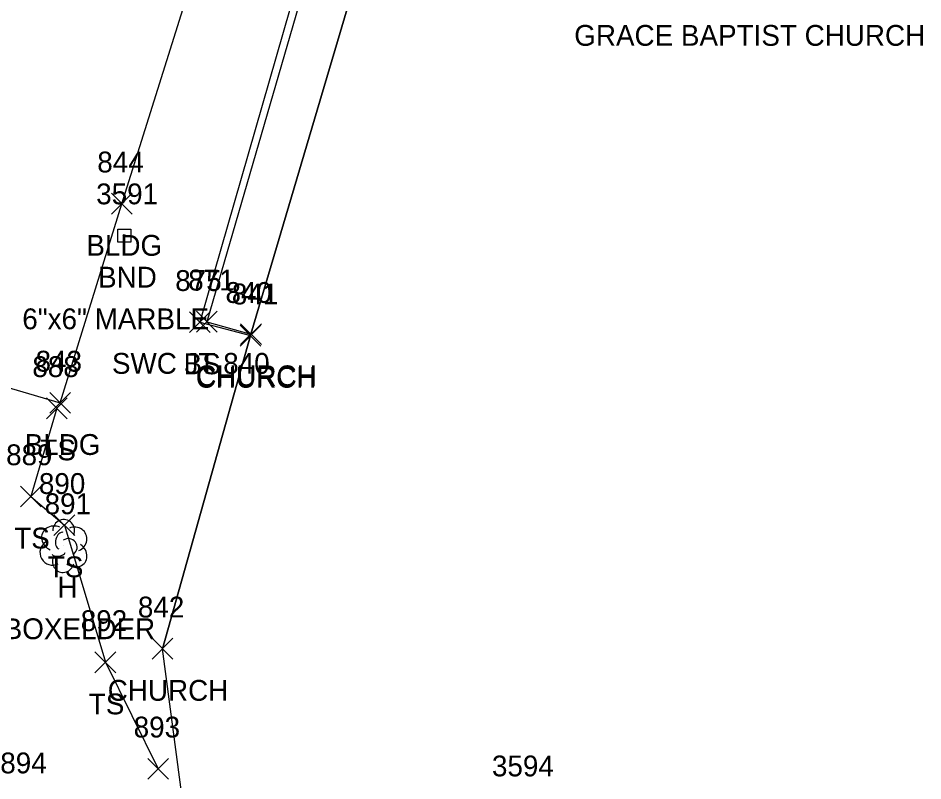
# Model space of a CAD drawing. Extents: x 1462668 to 1465147, y 550359 to 557351.
# Drawn here: x 1464854.5 to 1464941.5, y 552257.6 to 552330.8 of the extents above; entities that cross this region are included whole.
import ezdxf

# ---------------------------------------------------------------- set-up
doc = ezdxf.new("R2010")
doc.units = 0
for name, color, linetype in [('L_A', 7, 'Continuous'), ('L_C', 7, 'Continuous'), ('L_I', 7, 'Continuous'), ('L_TIC', 7, 'Continuous'), ('LBC', 7, 'Continuous'), ('LELB', 7, 'Continuous'), ('Level 18', 7, 'Continuous'), ('Level 6', 7, 'Continuous'), ('LTD', 7, 'Continuous'), ('M_A', 7, 'Continuous'), ('M_C', 7, 'Continuous'), ('M_I', 7, 'Continuous'), ('R_A', 7, 'Continuous'), ('R_I', 7, 'Continuous'), ('R_TIC', 7, 'Continuous'), ('RSW', 7, 'Continuous')]:
    doc.layers.add(name, color=color, linetype=linetype)

msp = doc.modelspace()

# ---------------------------------------------------------------- linework, layer by layer
at = {"layer": 'L_TIC'}
for points in [[(1464863.521, 552312.008), (1464865.521, 552314.008)], [(1464865.521, 552312.008), (1464863.521, 552314.008)], [(1464871.016, 552300.627), (1464873.016, 552302.627)], [(1464873.016, 552300.627), (1464871.016, 552302.627)], [(1464875.885, 552299.337), (1464877.885, 552301.337)], [(1464877.885, 552299.337), (1464875.885, 552301.337)], [(1464875.929, 552299.477), (1464877.929, 552301.477)], [(1464877.929, 552299.477), (1464875.929, 552301.477)], [(1464857.28, 552292.361), (1464859.28, 552294.361)], [(1464859.28, 552292.361), (1464857.28, 552294.361)], [(1464857.592, 552292.881), (1464859.592, 552294.881)], [(1464859.592, 552292.881), (1464857.592, 552294.881)], [(1464854.768, 552283.893), (1464856.768, 552285.893)], [(1464856.768, 552283.893), (1464854.768, 552285.893)], [(1464857.996, 552281.133), (1464859.996, 552283.133)], [(1464859.996, 552281.133), (1464857.996, 552283.133)], [(1464867.424, 552269.27), (1464869.424, 552271.27)], [(1464869.424, 552269.27), (1464867.424, 552271.27)], [(1464861.935, 552267.966), (1464863.935, 552269.966)], [(1464863.935, 552267.966), (1464861.935, 552269.966)], [(1464867.018, 552257.743), (1464869.018, 552259.743)], [(1464869.018, 552257.743), (1464867.018, 552259.743)]]:
    msp.add_lwpolyline(points, dxfattribs=at)
at = {"layer": 'LBC'}
for points in [[(1464858.592, 552293.881), (1464864.521, 552313.008), (1464876.801, 552352.085), (1464879.281, 552360.18)], [(1464889.94, 552345.062), (1464889.561, 552343.711), (1464889.562, 552343.531), (1464888.421, 552339.409), (1464888.388, 552339.206), (1464876.929, 552300.477), (1464876.885, 552300.337), (1464868.424, 552270.27)], [(1464843.981, 552298.179), (1464858.592, 552293.881)]]:
    msp.add_lwpolyline(points, dxfattribs=at)
at = {"layer": 'LELB'}
for points in [[(1464888.939, 552362.019), (1464886.766, 552353.552), (1464883.324, 552340.936), (1464872.016, 552301.627)], [(1464872.016, 552301.627), (1464876.885, 552300.337)], [(1464858.28, 552293.361), (1464855.768, 552284.893), (1464858.996, 552282.133), (1464862.935, 552268.966), (1464868.018, 552258.743)]]:
    msp.add_lwpolyline(points, dxfattribs=at)
at = {"layer": 'Level 18'}
msp.add_lwpolyline([(1464864.122, 552310.575), (1464865.372, 552310.575), (1464865.372, 552309.325), (1464864.122, 552309.325)], close=True, dxfattribs=at)
msp.add_circle((1464864.747, 552309.95), 0.0833, dxfattribs=at)
at = {"layer": 'Level 6'}
msp.add_lwpolyline([(1464872.168, 552241.984), (1464868.424, 552270.27), (1464876.885, 552300.337), (1464876.929, 552300.477), (1464888.388, 552339.206)], dxfattribs=at)
at = {"layer": 'LTD'}
msp.add_line((1464858.892, 552280.187), (1464858.892, 552280.187), dxfattribs=at)
msp.add_line((1464858.892, 552280.187), (1464858.892, 552280.187), dxfattribs=at)
msp.add_arc((1464858.939, 552281.621), 1.047, 335.52715, 180.95627, dxfattribs=at)
for centre, major_axis, ratio, start_param, end_param in [((1464858.1, 552280.854), (1.21, -0.512), 0.895232, 1.570796, 4.712389), ((1464859.934, 552280.771), (-1.141, -0.483), 0.949671, 1.570796, 4.712389), ((1464858.684, 552280.646), (-0.208, -0.792), 0.645439, 3.141593, 6.283185), ((1464857.809, 552279.479), (0.584, -1.042), 0.959034, 3.141593, 6.283185), ((1464859.392, 552280.021), (-0.5, 0.667), 0.989748, 3.141593, 6.283185), ((1464859.892, 552279.354), (-1.09, 0.792), 0.841452, 1.570796, 4.712389), ((1464858.434, 552279.437), (-0.625, -0.083), 0.423636, 0, 3.141593), ((1464858.892, 552278.687), (0.265, 1.061), 0.942809, 1.570796, 4.712389)]:
    msp.add_ellipse(centre, major_axis=major_axis, ratio=ratio, start_param=start_param, end_param=end_param, dxfattribs=at)
at = {"layer": 'R_TIC'}
for points in [[(1464871.695, 552300.673), (1464873.695, 552302.673)], [(1464873.695, 552300.673), (1464871.695, 552302.673)]]:
    msp.add_lwpolyline(points, dxfattribs=at)
at = {"layer": 'RSW'}
for points in [[(1464891.026, 552367.217), (1464889.609, 552361.97), (1464889.539, 552361.865), (1464888.435, 552357.665), (1464888.444, 552357.509), (1464887.374, 552353.529), (1464887.324, 552353.373), (1464886.283, 552349.203), (1464886.214, 552349.032), (1464885.228, 552345.028), (1464885.171, 552344.693), (1464884.077, 552340.712), (1464883.988, 552340.596), (1464872.695, 552301.673)], [(1464872.695, 552301.673), (1464876.929, 552300.477)]]:
    msp.add_lwpolyline(points, dxfattribs=at)

# ---------------------------------------------------------------- texts
at = {"layer": 'L_A'}
for s, p in [('BLDG', (1464861.112, 552308.008)), ('BS', (1464870.457, 552296.627)), ('CHURCH', (1464871.626, 552295.337)), ('CHURCH', (1464871.669, 552295.477)), ('BLDG', (1464855.183, 552288.881)), ('TS', (1464856.69, 552288.361)), ('TS', (1464854.177, 552279.893)), ('TS', (1464857.405, 552277.133)), ('H', (1464858.325, 552275.187)), ('CHURCH', (1464863.164, 552265.27)), ('TS', (1464861.345, 552263.966))]:
    msp.add_text(s, height=2, dxfattribs=at).set_placement(p)
at = {"layer": 'L_C'}
for s, p in [('GRACE BAPTIST CHURCH', (1464908.004, 552328.172)), ('M.BOXELDER', (1464850.191, 552271.187))]:
    msp.add_text(s, height=2, dxfattribs=at).set_placement(p)
at = {"layer": 'L_I'}
for s, p in [('844', (1464862.159, 552316.008)), ('875', (1464869.653, 552304.627)), ('840', (1464874.48, 552303.477)), ('841', (1464875.09, 552303.337)), ('843', (1464856.23, 552296.881)), ('888', (1464855.918, 552296.361)), ('889', (1464853.398, 552287.893)), ('890', (1464856.547, 552285.133)), ('891', (1464857.097, 552283.187)), ('842', (1464866.062, 552273.27)), ('892', (1464860.573, 552271.966)), ('893', (1464865.656, 552261.743)), ('894', (1464852.836, 552258.3))]:
    msp.add_text(s, height=2, dxfattribs=at).set_placement(p)
at = {"layer": 'M_A'}
msp.add_text('BND', height=2, dxfattribs=at).set_placement((1464862.235, 552304.95))
at = {"layer": 'M_C'}
msp.add_text('6"x6" MARBLE', height=2, dxfattribs=at).set_placement((1464854.952, 552300.95))
at = {"layer": 'M_I'}
for s, p in [('3591', (1464862.054, 552312.95)), ('3594', (1464900.095, 552258.011))]:
    msp.add_text(s, height=2, dxfattribs=at).set_placement(p)
at = {"layer": 'R_A'}
msp.add_text('SWC JT 840', height=2, dxfattribs=at).set_placement((1464863.569, 552296.673))
at = {"layer": 'R_I'}
msp.add_text('871', height=2, dxfattribs=at).set_placement((1464870.9, 552304.673))

doc.saveas('drawing.dxf')
